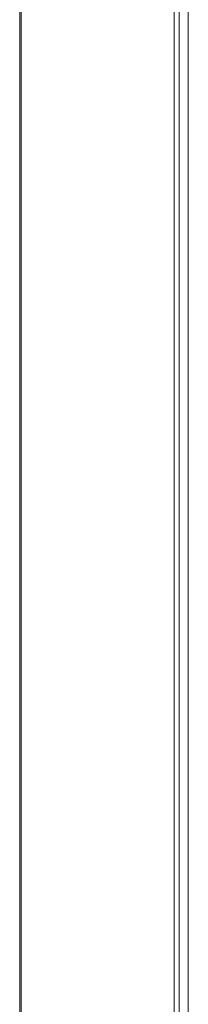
# Model space of a CAD drawing. Header units: millimetres. Extents: x -620 to 6530, y -1325 to 1325.
# Tile 425 of 656: x -60.61 to -58.42, y 8.7 to 21.48. Entities that reach past the tile are written whole.
import ezdxf

# ---------------------------------------------------------------- set-up
doc = ezdxf.new("R2010")
doc.units = ezdxf.units.MM
doc.layers.add('Plan', color=7, linetype='Continuous', true_color=0xffffff)

msp = doc.modelspace()

# ---------------------------------------------------------------- linework, layer by layer
at = {"layer": 'Plan', "color": 155, "linetype": 'Continuous', "lineweight": 13}
for p, q in [((-60.588, -173.205), (-60.588, 173.205)), ((-58.604, 173.205), (-58.604, -173.205)), ((-60.609, 173.147), (-60.609, -173.147))]:
    msp.add_line(p, q, dxfattribs=at)
at = {"layer": 'Plan', "color": 155, "linetype": 'Continuous', "lineweight": 18}
msp.add_open_spline([(-58.539, 198.52), (-58.539, 188.719), (-58.539, 170.945), (-58.539, 145.191), (-58.539, 121.259), (-58.539, 97.321), (-58.539, 73.384), (-58.539, 49.446), (-58.539, 25.508), (-58.539, -26.198), (-58.539, -74.606), (-58.539, -119.716), (-58.539, -133.759), (-58.539, -147.797), (-58.539, -161.511), (-58.539, -178.417), (-58.539, -190.647), (-58.539, -198.52)], degree=3, knots=[0, 0, 0, 0, 0.074054, 0.1343, 0.194591, 0.254882, 0.315173, 0.375464, 0.435755, 0.496046, 0.76615, 0.801521, 0.836892, 0.872262, 0.907585, 0.940516, 1, 1, 1, 1], dxfattribs=at)
at = {"layer": 'Plan', "color": 155, "linetype": 'Continuous', "lineweight": 13}
msp.add_open_spline([(-58.421, 198.539), (-58.421, 198.538), (-58.421, 198.537), (-58.421, 66.179), (-58.421, -66.179), (-58.421, -198.537), (-58.421, -198.538), (-58.421, -198.539)], degree=3, knots=[0, 0, 0, 0, 0.000007, 0.000007, 0.999993, 0.999993, 1, 1, 1, 1], dxfattribs=at)

doc.saveas('drawing.dxf')
